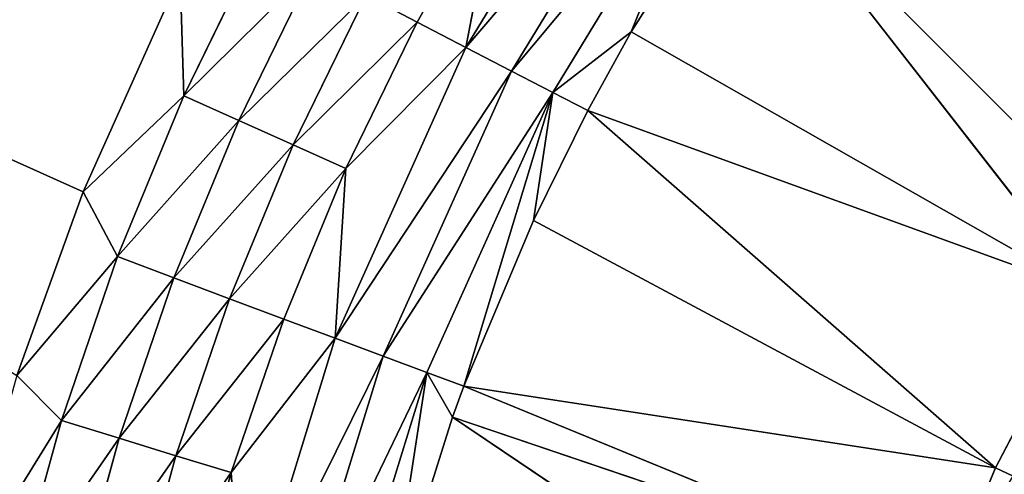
# Model space of a CAD drawing. Extents: x 0 to 605, y 0 to 400.
# Tile 557 of 656: x 278.89 to 287.51, y 211.65 to 215.63. Entities that reach past the tile are written whole.
import ezdxf

# ---------------------------------------------------------------- set-up
doc = ezdxf.new("R2010")
doc.units = 0
doc.header["$LTSCALE"] = 25.4
doc.layers.get('0').update_dxf_attribs({"linetype": 'CONTINUOUS'})

# ---------------------------------------------------------------- blocks, each defined once
blk = doc.blocks.new('ATLANTA610_-_S_STL')
at = {"color": 0}
for p, q in [((268.6234, 25.3917, 180.7675), (279.7107, 25.2181, 185.7586)), ((268.6234, 25.3917, 180.7675), (279.7107, 25.2181, 185.7586)), ((279.1208, 25.1669, 189.2276), (279.5219, 25.176, 187.7632)), ((279.1208, 25.1669, 189.2276), (279.5219, 25.176, 187.7632)), ((279.7107, 25.2181, 185.7586), (279.1323, 25.2067, 187.3678)), ((279.7107, 25.2181, 185.7586), (279.1323, 25.2067, 187.3678)), ((279.5219, 25.176, 187.7632), (279.1323, 25.2067, 187.3678)), ((279.5219, 25.176, 187.7632), (279.1323, 25.2067, 187.3678)), ((280.0128, 25.186, 186.3265), (279.1323, 25.2067, 187.3678)), ((280.0128, 25.186, 186.3265), (279.1323, 25.2067, 187.3678)), ((279.5219, 25.176, 187.7632), (280.0128, 25.186, 186.3265)), ((279.5219, 25.176, 187.7632), (280.0128, 25.186, 186.3265)), ((279.5219, 25.176, 187.7632), (280.0262, 25.0898, 187.9183)), ((279.5219, 25.176, 187.7632), (280.0262, 25.0898, 187.9183)), ((280.5601, 25.2337, 183.8613), (279.7107, 25.2181, 185.7586)), ((280.5601, 25.2337, 183.8613), (279.7107, 25.2181, 185.7586)), ((280.0128, 25.186, 186.3265), (279.7107, 25.2181, 185.7586)), ((280.0128, 25.186, 186.3265), (279.7107, 25.2181, 185.7586)), ((280.594, 25.1973, 184.9178), (279.7107, 25.2181, 185.7586)), ((280.594, 25.1973, 184.9178), (279.7107, 25.2181, 185.7586)), ((280.0128, 25.186, 186.3265), (280.594, 25.1973, 184.9178)), ((280.0128, 25.186, 186.3265), (280.594, 25.1973, 184.9178)), ((280.0128, 25.186, 186.3265), (280.5064, 25.0999, 186.5126)), ((280.0128, 25.186, 186.3265), (280.5064, 25.0999, 186.5126)), ((280.594, 25.1973, 184.9178), (280.5601, 25.2337, 183.8613)), ((280.594, 25.1973, 184.9178), (280.5601, 25.2337, 183.8613)), ((280.594, 25.1973, 184.9178), (281.2613, 25.2097, 183.5477)), ((280.594, 25.1973, 184.9178), (281.2613, 25.2097, 183.5477)), ((280.594, 25.1973, 184.9178), (281.0751, 25.1111, 185.1341)), ((280.594, 25.1973, 184.9178), (281.0751, 25.1111, 185.1341)), ((280.0262, 25.0898, 187.9183), (279.6337, 25.0808, 189.3513)), ((280.0262, 25.0898, 187.9183), (279.6337, 25.0808, 189.3513)), ((280.5064, 25.0999, 186.5126), (280.0262, 25.0898, 187.9183)), ((280.5064, 25.0999, 186.5126), (280.0262, 25.0898, 187.9183)), ((280.0262, 25.0898, 187.9183), (280.5245, 24.9458, 188.0713)), ((280.0262, 25.0898, 187.9183), (280.5245, 24.9458, 188.0713)), ((281.0751, 25.1111, 185.1341), (280.5064, 25.0999, 186.5126)), ((281.0751, 25.1111, 185.1341), (280.5064, 25.0999, 186.5126)), ((280.5064, 25.0999, 186.5126), (280.9944, 24.9559, 186.6961)), ((280.5064, 25.0999, 186.5126), (280.9944, 24.9559, 186.6961)), ((281.7281, 25.1235, 183.7935), (281.0751, 25.1111, 185.1341)), ((281.7281, 25.1235, 183.7935), (281.0751, 25.1111, 185.1341)), ((281.0751, 25.1111, 185.1341), (281.5508, 24.9671, 185.3475)), ((281.0751, 25.1111, 185.1341), (281.5508, 24.9671, 185.3475)), ((280.1405, 24.9368, 189.4732), (280.5245, 24.9458, 188.0713)), ((280.1405, 24.9368, 189.4732), (280.5245, 24.9458, 188.0713)), ((280.5245, 24.9458, 188.0713), (280.9944, 24.9559, 186.6961)), ((280.5245, 24.9458, 188.0713), (280.9944, 24.9559, 186.6961)), ((280.5245, 24.9458, 188.0713), (281.008, 24.745, 188.2193)), ((280.5245, 24.9458, 188.0713), (281.008, 24.745, 188.2193)), ((280.9944, 24.9559, 186.6961), (281.5508, 24.9671, 185.3475)), ((280.9944, 24.9559, 186.6961), (281.5508, 24.9671, 185.3475)), ((280.9944, 24.9559, 186.6961), (281.4678, 24.7551, 186.8736)), ((280.9944, 24.9559, 186.6961), (281.4678, 24.7551, 186.8736)), ((281.5508, 24.9671, 185.3475), (282.1896, 24.9795, 184.0359)), ((281.5508, 24.9671, 185.3475), (282.1896, 24.9795, 184.0359)), ((281.5508, 24.9671, 185.3475), (282.0123, 24.7663, 185.554)), ((281.5508, 24.9671, 185.3475), (282.0123, 24.7663, 185.554)), ((282.1896, 24.9795, 184.0359), (282.6375, 24.7787, 184.2706)), ((282.1896, 24.9795, 184.0359), (282.6375, 24.7787, 184.2706)), ((281.008, 24.745, 188.2193), (280.6322, 24.736, 189.591)), ((281.008, 24.745, 188.2193), (280.6322, 24.736, 189.591)), ((281.4678, 24.7551, 186.8736), (281.008, 24.745, 188.2193)), ((281.4678, 24.7551, 186.8736), (281.008, 24.745, 188.2193)), ((281.008, 24.745, 188.2193), (281.9181, 24.5006, 187.0421)), ((281.008, 24.745, 188.2193), (281.9181, 24.5006, 187.0421)), ((281.008, 24.745, 188.2193), (281.0999, 24.4814, 189.7028)), ((281.008, 24.745, 188.2193), (281.0999, 24.4814, 189.7028)), ((282.0123, 24.7663, 185.554), (281.4678, 24.7551, 186.8736)), ((282.0123, 24.7663, 185.554), (281.4678, 24.7551, 186.8736)), ((281.4678, 24.7551, 186.8736), (281.9181, 24.5006, 187.0421)), ((281.4678, 24.7551, 186.8736), (281.9181, 24.5006, 187.0421)), ((282.0123, 24.7663, 185.554), (281.9181, 24.5006, 187.0421)), ((282.0123, 24.7663, 185.554), (281.9181, 24.5006, 187.0421)), ((282.6375, 24.7787, 184.2706), (282.0123, 24.7663, 185.554)), ((282.6375, 24.7787, 184.2706), (282.0123, 24.7663, 185.554)), ((282.0123, 24.7663, 185.554), (283.0636, 24.5242, 184.4933)), ((282.0123, 24.7663, 185.554), (283.0636, 24.5242, 184.4933)), ((283.3427, 24.7923, 183.0256), (282.6375, 24.7787, 184.2706)), ((283.3427, 24.7923, 183.0256), (282.6375, 24.7787, 184.2706)), ((282.6375, 24.7787, 184.2706), (283.0636, 24.5242, 184.4933)), ((282.6375, 24.7787, 184.2706), (283.0636, 24.5242, 184.4933)), ((283.3427, 24.7923, 183.0256), (283.0636, 24.5242, 184.4933)), ((283.3427, 24.7923, 183.0256), (283.0636, 24.5242, 184.4933)), ((281.0999, 24.4814, 189.7028), (281.9181, 24.5006, 187.0421)), ((281.0999, 24.4814, 189.7028), (281.9181, 24.5006, 187.0421)), ((281.9181, 24.5006, 187.0421), (283.0636, 24.5242, 184.4933)), ((281.9181, 24.5006, 187.0421), (283.0636, 24.5242, 184.4933)), ((281.9181, 24.5006, 187.0421), (282.3377, 24.1972, 187.1985)), ((281.9181, 24.5006, 187.0421), (282.3377, 24.1972, 187.1985)), ((283.0636, 24.5242, 184.4933), (284.5192, 24.5526, 182.1004)), ((283.0636, 24.5242, 184.4933), (284.5192, 24.5526, 182.1004)), ((283.0636, 24.5242, 184.4933), (283.4607, 24.2209, 184.7002)), ((283.0636, 24.5242, 184.4933), (283.4607, 24.2209, 184.7002)), ((284.8878, 24.2493, 182.3547), (283.4607, 24.2209, 184.7002)), ((284.8878, 24.2493, 182.3547), (283.4607, 24.2209, 184.7002)), ((282.3377, 24.1972, 187.1985), (281.5354, 24.1781, 189.8065)), ((282.3377, 24.1972, 187.1985), (281.5354, 24.1781, 189.8065)), ((283.4607, 24.2209, 184.7002), (282.3377, 24.1972, 187.1985)), ((283.4607, 24.2209, 184.7002), (282.3377, 24.1972, 187.1985)), ((282.3377, 24.1972, 187.1985), (282.7199, 23.8517, 187.3406)), ((282.3377, 24.1972, 187.1985), (282.7199, 23.8517, 187.3406)), ((283.4607, 24.2209, 184.7002), (283.8226, 23.8753, 184.8881)), ((283.4607, 24.2209, 184.7002), (283.8226, 23.8753, 184.8881)), ((285.2238, 23.9037, 182.5858), (283.8226, 23.8753, 184.8881)), ((285.2238, 23.9037, 182.5858), (283.8226, 23.8753, 184.8881)), ((285.2238, 23.9037, 182.5858), (284.5099, 23.5219, 184.3574)), ((285.2238, 23.9037, 182.5858), (284.5099, 23.5219, 184.3574)), ((282.7199, 23.8517, 187.3406), (281.9322, 23.8325, 189.9007)), ((282.7199, 23.8517, 187.3406), (281.9322, 23.8325, 189.9007)), ((282.3893, 23.4744, 189.5065), (282.7199, 23.8517, 187.3406)), ((282.3893, 23.4744, 189.5065), (282.7199, 23.8517, 187.3406)), ((283.8226, 23.8753, 184.8881), (282.7199, 23.8517, 187.3406)), ((283.8226, 23.8753, 184.8881), (282.7199, 23.8517, 187.3406)), ((282.9445, 23.488, 187.7321), (282.7199, 23.8517, 187.3406)), ((282.9445, 23.488, 187.7321), (282.7199, 23.8517, 187.3406)), ((283.0448, 23.4903, 187.4608), (282.7199, 23.8517, 187.3406)), ((283.0448, 23.4903, 187.4608), (282.7199, 23.8517, 187.3406)), ((283.0448, 23.4903, 187.4608), (283.8226, 23.8753, 184.8881)), ((283.0448, 23.4903, 187.4608), (283.8226, 23.8753, 184.8881)), ((283.6534, 23.5038, 186.0109), (283.8226, 23.8753, 184.8881)), ((283.6534, 23.5038, 186.0109), (283.8226, 23.8753, 184.8881)), ((283.8226, 23.8753, 184.8881), (284.5099, 23.5219, 184.3574)), ((283.8226, 23.8753, 184.8881), (284.5099, 23.5219, 184.3574)), ((283.8226, 23.8753, 184.8881), (284.1303, 23.514, 185.0472)), ((283.8226, 23.8753, 184.8881), (284.1303, 23.514, 185.0472)), ((284.5099, 23.5219, 184.3574), (285.5085, 23.5423, 182.7832)), ((284.5099, 23.5219, 184.3574), (285.5085, 23.5423, 182.7832)), ((285.5085, 23.5423, 182.7832), (288.8263, 18.2168, 186.1128)), ((285.5085, 23.5423, 182.7832), (288.8263, 18.2168, 186.1128)), ((285.5085, 23.5423, 182.7832), (288.505, 18.2168, 186.6339)), ((285.5085, 23.5423, 182.7832), (288.505, 18.2168, 186.6339)), ((282.3893, 23.4744, 189.5065), (282.9445, 23.488, 187.7321)), ((282.3893, 23.4744, 189.5065), (282.9445, 23.488, 187.7321)), ((282.9445, 23.488, 187.7321), (283.0448, 23.4903, 187.4608)), ((282.9445, 23.488, 187.7321), (283.0448, 23.4903, 187.4608)), ((282.9445, 23.488, 187.7321), (287.2733, 18.2168, 189.1989)), ((282.9445, 23.488, 187.7321), (287.2733, 18.2168, 189.1989)), ((282.9445, 23.488, 187.7321), (286.8767, 18.2168, 190.3819)), ((282.9445, 23.488, 187.7321), (286.8767, 18.2168, 190.3819)), ((283.0448, 23.4903, 187.4608), (283.6534, 23.5038, 186.0109)), ((283.0448, 23.4903, 187.4608), (283.6534, 23.5038, 186.0109)), ((287.6989, 18.2168, 188.1776), (283.0448, 23.4903, 187.4608)), ((283.0448, 23.4903, 187.4608), (287.2733, 18.2168, 189.1989)), ((283.0448, 23.4903, 187.4608), (287.2733, 18.2168, 189.1989)), ((287.6989, 18.2168, 188.1776), (283.0448, 23.4903, 187.4608)), ((283.6534, 23.5038, 186.0109), (284.1303, 23.514, 185.0472)), ((283.6534, 23.5038, 186.0109), (284.1303, 23.514, 185.0472)), ((283.6534, 23.5038, 186.0109), (287.6989, 18.2168, 188.1776)), ((283.6534, 23.5038, 186.0109), (287.6989, 18.2168, 188.1776)), ((284.1303, 23.514, 185.0472), (284.5099, 23.5219, 184.3574)), ((284.1303, 23.514, 185.0472), (284.5099, 23.5219, 184.3574)), ((288.505, 18.2168, 186.6339), (284.1303, 23.514, 185.0472)), ((284.1303, 23.514, 185.0472), (287.6989, 18.2168, 188.1776)), ((284.1303, 23.514, 185.0472), (287.6989, 18.2168, 188.1776)), ((288.505, 18.2168, 186.6339), (284.1303, 23.514, 185.0472)), ((284.5099, 23.5219, 184.3574), (288.505, 18.2168, 186.6339)), ((284.5099, 23.5219, 184.3574), (288.505, 18.2168, 186.6339)), ((287.6989, 18.2168, 188.1776), (287.2733, 18.2168, 189.1989)), ((287.6989, 18.2168, 188.1776), (287.2733, 18.2168, 189.1989)), ((288.505, 18.2168, 186.6339), (287.6989, 18.2168, 188.1776)), ((287.6989, 18.2168, 188.1776), (287.8545, 17.9884, 188.2487)), ((287.6989, 18.2168, 188.1776), (287.8545, 17.9884, 188.2487)), ((288.505, 18.2168, 186.6339), (287.6989, 18.2168, 188.1776))]:
    blk.add_line(p, q, dxfattribs=at)
mesh = blk.add_polyface(dxfattribs=at)
corners = [(268.6234, 25.3917, 180.7675), (280.5601, 25.2337, 183.8613), (270.0229, 25.3951, 179.498), (279.7107, 25.2181, 185.7586)]
mesh.append_faces([[corners[k] for k in face] for face in [(0, 1, 2), (1, 0, 3)]], dxfattribs={"vtx0": -1, "color": 0})
mesh = blk.add_polyface(dxfattribs=at)
corners = [(279.1323, 25.2067, 187.3678), (279.7107, 25.2181, 185.7586), (268.6234, 25.3917, 180.7675)]
mesh.append_faces([[corners[k] for k in face] for face in [(0, 1, 2)]], dxfattribs={"color": 0})
mesh = blk.add_polyface(dxfattribs=at)
corners = [(278.6123, 25.1954, 189.2334), (279.5219, 25.176, 187.7632), (279.1323, 25.2067, 187.3678), (279.1208, 25.1669, 189.2276)]
mesh.append_faces([[corners[k] for k in face] for face in [(0, 1, 2), (1, 0, 3)]], dxfattribs={"vtx0": -1, "color": 0})
mesh = blk.add_polyface(dxfattribs=at)
corners = [(279.1208, 25.1669, 189.2276), (280.0262, 25.0898, 187.9183), (279.5219, 25.176, 187.7632), (279.6337, 25.0808, 189.3513)]
mesh.append_faces([[corners[k] for k in face] for face in [(0, 1, 2), (1, 0, 3)]], dxfattribs={"vtx0": -1, "color": 0})
mesh = blk.add_polyface(dxfattribs=at)
corners = [(279.1323, 25.2067, 187.3678), (280.0128, 25.186, 186.3265), (279.7107, 25.2181, 185.7586)]
mesh.append_faces([[corners[k] for k in face] for face in [(0, 1, 2)]], dxfattribs={"color": 0})
mesh = blk.add_polyface(dxfattribs=at)
corners = [(279.5219, 25.176, 187.7632), (280.0128, 25.186, 186.3265), (279.1323, 25.2067, 187.3678)]
mesh.append_faces([[corners[k] for k in face] for face in [(0, 1, 2)]], dxfattribs={"color": 0})
mesh = blk.add_polyface(dxfattribs=at)
corners = [(279.5219, 25.176, 187.7632), (280.5064, 25.0999, 186.5126), (280.0128, 25.186, 186.3265), (280.0262, 25.0898, 187.9183)]
mesh.append_faces([[corners[k] for k in face] for face in [(0, 1, 2), (1, 0, 3)]], dxfattribs={"vtx0": -1, "color": 0})
mesh = blk.add_polyface(dxfattribs=at)
corners = [(279.7107, 25.2181, 185.7586), (280.594, 25.1973, 184.9178), (280.5601, 25.2337, 183.8613)]
mesh.append_faces([[corners[k] for k in face] for face in [(0, 1, 2)]], dxfattribs={"color": 0})
mesh = blk.add_polyface(dxfattribs=at)
corners = [(280.0128, 25.186, 186.3265), (280.594, 25.1973, 184.9178), (279.7107, 25.2181, 185.7586)]
mesh.append_faces([[corners[k] for k in face] for face in [(0, 1, 2)]], dxfattribs={"color": 0})
mesh = blk.add_polyface(dxfattribs=at)
corners = [(280.0128, 25.186, 186.3265), (281.0751, 25.1111, 185.1341), (280.594, 25.1973, 184.9178), (280.5064, 25.0999, 186.5126)]
mesh.append_faces([[corners[k] for k in face] for face in [(0, 1, 2), (1, 0, 3)]], dxfattribs={"vtx0": -1, "color": 0})
mesh = blk.add_polyface(dxfattribs=at)
corners = [(280.594, 25.1973, 184.9178), (281.2613, 25.2097, 183.5477), (280.5601, 25.2337, 183.8613)]
mesh.append_faces([[corners[k] for k in face] for face in [(0, 1, 2)]], dxfattribs={"color": 0})
mesh = blk.add_polyface(dxfattribs=at)
corners = [(280.594, 25.1973, 184.9178), (281.7281, 25.1235, 183.7935), (281.2613, 25.2097, 183.5477), (281.0751, 25.1111, 185.1341)]
mesh.append_faces([[corners[k] for k in face] for face in [(0, 1, 2), (1, 0, 3)]], dxfattribs={"vtx0": -1, "color": 0})
mesh = blk.add_polyface(dxfattribs=at)
corners = [(279.6337, 25.0808, 189.3513), (280.5245, 24.9458, 188.0713), (280.0262, 25.0898, 187.9183), (280.1405, 24.9368, 189.4732)]
mesh.append_faces([[corners[k] for k in face] for face in [(0, 1, 2), (1, 0, 3)]], dxfattribs={"vtx0": -1, "color": 0})
mesh = blk.add_polyface(dxfattribs=at)
corners = [(280.0262, 25.0898, 187.9183), (280.9944, 24.9559, 186.6961), (280.5064, 25.0999, 186.5126), (280.5245, 24.9458, 188.0713)]
mesh.append_faces([[corners[k] for k in face] for face in [(0, 1, 2), (1, 0, 3)]], dxfattribs={"vtx0": -1, "color": 0})
mesh = blk.add_polyface(dxfattribs=at)
corners = [(280.5064, 25.0999, 186.5126), (281.5508, 24.9671, 185.3475), (281.0751, 25.1111, 185.1341), (280.9944, 24.9559, 186.6961)]
mesh.append_faces([[corners[k] for k in face] for face in [(0, 1, 2), (1, 0, 3)]], dxfattribs={"vtx0": -1, "color": 0})
mesh = blk.add_polyface(dxfattribs=at)
corners = [(281.0751, 25.1111, 185.1341), (282.1896, 24.9795, 184.0359), (281.7281, 25.1235, 183.7935), (281.5508, 24.9671, 185.3475)]
mesh.append_faces([[corners[k] for k in face] for face in [(0, 1, 2), (1, 0, 3)]], dxfattribs={"vtx0": -1, "color": 0})
mesh = blk.add_polyface(dxfattribs=at)
corners = [(280.1405, 24.9368, 189.4732), (281.008, 24.745, 188.2193), (280.5245, 24.9458, 188.0713), (280.6322, 24.736, 189.591)]
mesh.append_faces([[corners[k] for k in face] for face in [(0, 1, 2), (1, 0, 3)]], dxfattribs={"vtx0": -1, "color": 0})
mesh = blk.add_polyface(dxfattribs=at)
corners = [(280.5245, 24.9458, 188.0713), (281.4678, 24.7551, 186.8736), (280.9944, 24.9559, 186.6961), (281.008, 24.745, 188.2193)]
mesh.append_faces([[corners[k] for k in face] for face in [(0, 1, 2), (1, 0, 3)]], dxfattribs={"vtx0": -1, "color": 0})
mesh = blk.add_polyface(dxfattribs=at)
corners = [(280.9944, 24.9559, 186.6961), (282.0123, 24.7663, 185.554), (281.5508, 24.9671, 185.3475), (281.4678, 24.7551, 186.8736)]
mesh.append_faces([[corners[k] for k in face] for face in [(0, 1, 2), (1, 0, 3)]], dxfattribs={"vtx0": -1, "color": 0})
mesh = blk.add_polyface(dxfattribs=at)
corners = [(281.5508, 24.9671, 185.3475), (282.6375, 24.7787, 184.2706), (282.1896, 24.9795, 184.0359), (282.0123, 24.7663, 185.554)]
mesh.append_faces([[corners[k] for k in face] for face in [(0, 1, 2), (1, 0, 3)]], dxfattribs={"vtx0": -1, "color": 0})
mesh = blk.add_polyface(dxfattribs=at)
corners = [(282.1896, 24.9795, 184.0359), (283.3427, 24.7923, 183.0256), (282.9102, 24.9931, 182.7636), (282.6375, 24.7787, 184.2706)]
mesh.append_faces([[corners[k] for k in face] for face in [(0, 1, 2), (1, 0, 3)]], dxfattribs={"vtx0": -1, "color": 0})
mesh = blk.add_polyface(dxfattribs=at)
corners = [(281.0999, 24.4814, 189.7028), (281.008, 24.745, 188.2193), (280.6322, 24.736, 189.591)]
mesh.append_faces([[corners[k] for k in face] for face in [(0, 1, 2)]], dxfattribs={"color": 0})
mesh = blk.add_polyface(dxfattribs=at)
corners = [(281.008, 24.745, 188.2193), (281.9181, 24.5006, 187.0421), (281.4678, 24.7551, 186.8736)]
mesh.append_faces([[corners[k] for k in face] for face in [(0, 1, 2)]], dxfattribs={"color": 0})
mesh = blk.add_polyface(dxfattribs=at)
corners = [(281.0999, 24.4814, 189.7028), (281.9181, 24.5006, 187.0421), (281.008, 24.745, 188.2193)]
mesh.append_faces([[corners[k] for k in face] for face in [(0, 1, 2)]], dxfattribs={"color": 0})
mesh = blk.add_polyface(dxfattribs=at)
corners = [(281.9181, 24.5006, 187.0421), (282.0123, 24.7663, 185.554), (281.4678, 24.7551, 186.8736)]
mesh.append_faces([[corners[k] for k in face] for face in [(0, 1, 2)]], dxfattribs={"color": 0})
mesh = blk.add_polyface(dxfattribs=at)
corners = [(281.9181, 24.5006, 187.0421), (283.0636, 24.5242, 184.4933), (282.0123, 24.7663, 185.554)]
mesh.append_faces([[corners[k] for k in face] for face in [(0, 1, 2)]], dxfattribs={"color": 0})
mesh = blk.add_polyface(dxfattribs=at)
corners = [(282.0123, 24.7663, 185.554), (283.0636, 24.5242, 184.4933), (282.6375, 24.7787, 184.2706)]
mesh.append_faces([[corners[k] for k in face] for face in [(0, 1, 2)]], dxfattribs={"color": 0})
mesh = blk.add_polyface(dxfattribs=at)
corners = [(283.0636, 24.5242, 184.4933), (283.3427, 24.7923, 183.0256), (282.6375, 24.7787, 184.2706)]
mesh.append_faces([[corners[k] for k in face] for face in [(0, 1, 2)]], dxfattribs={"color": 0})
mesh = blk.add_polyface(dxfattribs=at)
corners = [(283.0636, 24.5242, 184.4933), (284.5192, 24.5526, 182.1004), (283.3427, 24.7923, 183.0256)]
mesh.append_faces([[corners[k] for k in face] for face in [(0, 1, 2)]], dxfattribs={"color": 0})
mesh = blk.add_polyface(dxfattribs=at)
corners = [(281.0999, 24.4814, 189.7028), (282.3377, 24.1972, 187.1985), (281.9181, 24.5006, 187.0421), (281.5354, 24.1781, 189.8065)]
mesh.append_faces([[corners[k] for k in face] for face in [(0, 1, 2), (1, 0, 3)]], dxfattribs={"vtx0": -1, "color": 0})
mesh = blk.add_polyface(dxfattribs=at)
corners = [(281.9181, 24.5006, 187.0421), (283.4607, 24.2209, 184.7002), (283.0636, 24.5242, 184.4933), (282.3377, 24.1972, 187.1985)]
mesh.append_faces([[corners[k] for k in face] for face in [(0, 1, 2), (1, 0, 3)]], dxfattribs={"vtx0": -1, "color": 0})
mesh = blk.add_polyface(dxfattribs=at)
corners = [(283.0636, 24.5242, 184.4933), (284.8878, 24.2493, 182.3547), (284.5192, 24.5526, 182.1004), (283.4607, 24.2209, 184.7002)]
mesh.append_faces([[corners[k] for k in face] for face in [(0, 1, 2), (1, 0, 3)]], dxfattribs={"vtx0": -1, "color": 0})
mesh = blk.add_polyface(dxfattribs=at)
corners = [(283.4607, 24.2209, 184.7002), (285.2238, 23.9037, 182.5858), (284.8878, 24.2493, 182.3547), (283.8226, 23.8753, 184.8881)]
mesh.append_faces([[corners[k] for k in face] for face in [(0, 1, 2), (1, 0, 3)]], dxfattribs={"vtx0": -1, "color": 0})
mesh = blk.add_polyface(dxfattribs=at)
corners = [(281.5354, 24.1781, 189.8065), (282.7199, 23.8517, 187.3406), (282.3377, 24.1972, 187.1985), (281.9322, 23.8325, 189.9007)]
mesh.append_faces([[corners[k] for k in face] for face in [(0, 1, 2), (1, 0, 3)]], dxfattribs={"vtx0": -1, "color": 0})
mesh = blk.add_polyface(dxfattribs=at)
corners = [(282.3377, 24.1972, 187.1985), (283.8226, 23.8753, 184.8881), (283.4607, 24.2209, 184.7002), (282.7199, 23.8517, 187.3406)]
mesh.append_faces([[corners[k] for k in face] for face in [(0, 1, 2), (1, 0, 3)]], dxfattribs={"vtx0": -1, "color": 0})
mesh = blk.add_polyface(dxfattribs=at)
corners = [(283.8226, 23.8753, 184.8881), (284.5099, 23.5219, 184.3574), (285.2238, 23.9037, 182.5858)]
mesh.append_faces([[corners[k] for k in face] for face in [(0, 1, 2)]], dxfattribs={"color": 0})
mesh = blk.add_polyface(dxfattribs=at)
corners = [(284.5099, 23.5219, 184.3574), (285.5085, 23.5423, 182.7832), (285.2238, 23.9037, 182.5858)]
mesh.append_faces([[corners[k] for k in face] for face in [(0, 1, 2)]], dxfattribs={"color": 0})
mesh = blk.add_polyface(dxfattribs=at)
corners = [(282.7199, 23.8517, 187.3406), (281.9322, 23.8325, 189.9007), (282.3893, 23.4744, 189.5065)]
mesh.append_faces([[corners[k] for k in face] for face in [(0, 1, 2)]], dxfattribs={"color": 0})
mesh = blk.add_polyface(dxfattribs=at)
corners = [(282.7199, 23.8517, 187.3406), (282.3893, 23.4744, 189.5065), (282.9445, 23.488, 187.7321)]
mesh.append_faces([[corners[k] for k in face] for face in [(0, 1, 2)]], dxfattribs={"color": 0})
mesh = blk.add_polyface(dxfattribs=at)
corners = [(283.0448, 23.4903, 187.4608), (283.8226, 23.8753, 184.8881), (282.7199, 23.8517, 187.3406)]
mesh.append_faces([[corners[k] for k in face] for face in [(0, 1, 2)]], dxfattribs={"color": 0})
mesh = blk.add_polyface(dxfattribs=at)
corners = [(282.9445, 23.488, 187.7321), (283.0448, 23.4903, 187.4608), (282.7199, 23.8517, 187.3406)]
mesh.append_faces([[corners[k] for k in face] for face in [(0, 1, 2)]], dxfattribs={"color": 0})
mesh = blk.add_polyface(dxfattribs=at)
corners = [(283.8226, 23.8753, 184.8881), (283.0448, 23.4903, 187.4608), (283.6534, 23.5038, 186.0109)]
mesh.append_faces([[corners[k] for k in face] for face in [(0, 1, 2)]], dxfattribs={"color": 0})
mesh = blk.add_polyface(dxfattribs=at)
corners = [(283.6534, 23.5038, 186.0109), (284.1303, 23.514, 185.0472), (283.8226, 23.8753, 184.8881)]
mesh.append_faces([[corners[k] for k in face] for face in [(0, 1, 2)]], dxfattribs={"color": 0})
mesh = blk.add_polyface(dxfattribs=at)
corners = [(284.1303, 23.514, 185.0472), (284.5099, 23.5219, 184.3574), (283.8226, 23.8753, 184.8881)]
mesh.append_faces([[corners[k] for k in face] for face in [(0, 1, 2)]], dxfattribs={"color": 0})
mesh = blk.add_polyface(dxfattribs=at)
corners = [(288.505, 18.2168, 186.6339), (285.5085, 23.5423, 182.7832), (284.5099, 23.5219, 184.3574)]
mesh.append_faces([[corners[k] for k in face] for face in [(0, 1, 2)]], dxfattribs={"color": 0})
mesh = blk.add_polyface(dxfattribs=at)
corners = [(288.8263, 18.2168, 186.1128), (286.6396, 23.5649, 181.3032), (285.5085, 23.5423, 182.7832)]
mesh.append_faces([[corners[k] for k in face] for face in [(0, 1, 2)]], dxfattribs={"color": 0})
mesh = blk.add_polyface(dxfattribs=at)
corners = [(288.505, 18.2168, 186.6339), (288.8263, 18.2168, 186.1128), (285.5085, 23.5423, 182.7832)]
mesh.append_faces([[corners[k] for k in face] for face in [(0, 1, 2)]], dxfattribs={"color": 0})
mesh = blk.add_polyface(dxfattribs=at)
corners = [(288.8263, 18.2168, 186.1128), (290.2362, 18.2168, 184.2295), (286.6396, 23.5649, 181.3032)]
mesh.append_faces([[corners[k] for k in face] for face in [(0, 1, 2)]], dxfattribs={"color": 0})
mesh = blk.add_polyface(dxfattribs=at)
corners = [(282.9445, 23.488, 187.7321), (282.3893, 23.4744, 189.5065), (286.8767, 18.2168, 190.3819)]
mesh.append_faces([[corners[k] for k in face] for face in [(0, 1, 2)]], dxfattribs={"color": 0})
mesh = blk.add_polyface(dxfattribs=at)
corners = [(283.0448, 23.4903, 187.4608), (282.9445, 23.488, 187.7321), (287.2733, 18.2168, 189.1989)]
mesh.append_faces([[corners[k] for k in face] for face in [(0, 1, 2)]], dxfattribs={"color": 0})
mesh = blk.add_polyface(dxfattribs=at)
corners = [(282.9445, 23.488, 187.7321), (286.8767, 18.2168, 190.3819), (287.2733, 18.2168, 189.1989)]
mesh.append_faces([[corners[k] for k in face] for face in [(0, 1, 2)]], dxfattribs={"color": 0})
mesh = blk.add_polyface(dxfattribs=at)
corners = [(283.6534, 23.5038, 186.0109), (283.0448, 23.4903, 187.4608), (287.6989, 18.2168, 188.1776)]
mesh.append_faces([[corners[k] for k in face] for face in [(0, 1, 2)]], dxfattribs={"color": 0})
mesh = blk.add_polyface(dxfattribs=at)
corners = [(283.0448, 23.4903, 187.4608), (287.2733, 18.2168, 189.1989), (287.6989, 18.2168, 188.1776)]
mesh.append_faces([[corners[k] for k in face] for face in [(0, 1, 2)]], dxfattribs={"color": 0})
mesh = blk.add_polyface(dxfattribs=at)
corners = [(284.1303, 23.514, 185.0472), (283.6534, 23.5038, 186.0109), (287.6989, 18.2168, 188.1776)]
mesh.append_faces([[corners[k] for k in face] for face in [(0, 1, 2)]], dxfattribs={"color": 0})
mesh = blk.add_polyface(dxfattribs=at)
corners = [(284.5099, 23.5219, 184.3574), (284.1303, 23.514, 185.0472), (288.505, 18.2168, 186.6339)]
mesh.append_faces([[corners[k] for k in face] for face in [(0, 1, 2)]], dxfattribs={"color": 0})
mesh = blk.add_polyface(dxfattribs=at)
corners = [(284.1303, 23.514, 185.0472), (287.6989, 18.2168, 188.1776), (288.505, 18.2168, 186.6339)]
mesh.append_faces([[corners[k] for k in face] for face in [(0, 1, 2)]], dxfattribs={"color": 0})
mesh = blk.add_polyface(dxfattribs=at)
corners = [(287.2733, 18.2168, 189.1989), (287.8545, 17.9884, 188.2487), (287.6989, 18.2168, 188.1776)]
mesh.append_faces([[corners[k] for k in face] for face in [(0, 1, 2)]], dxfattribs={"color": 0})
mesh = blk.add_polyface(dxfattribs=at)
corners = [(287.6989, 18.2168, 188.1776), (287.8545, 17.9884, 188.2487), (288.505, 18.2168, 186.6339)]
mesh.append_faces([[corners[k] for k in face] for face in [(0, 1, 2)]], dxfattribs={"color": 0})
mesh = blk.add_polyface(dxfattribs=at)
corners = [(288.1433, 16.907, 188.3806), (287.6624, 0.0661, 189.5549), (288.841, 0.0661, 187.0273)]
mesh.append_faces([[corners[k] for k in face] for face in [(0, 1, 2)]], dxfattribs={"color": 0})

msp = doc.modelspace()

# ---------------------------------------------------------------- block references
at = {"color": 254, "extrusion": (0, -1, 5.55112e-17)}
msp.add_blockref('ATLANTA610_-_S_STL', (-0.2686, -0.0661, -399.8831), dxfattribs=at)

doc.saveas('drawing.dxf')
